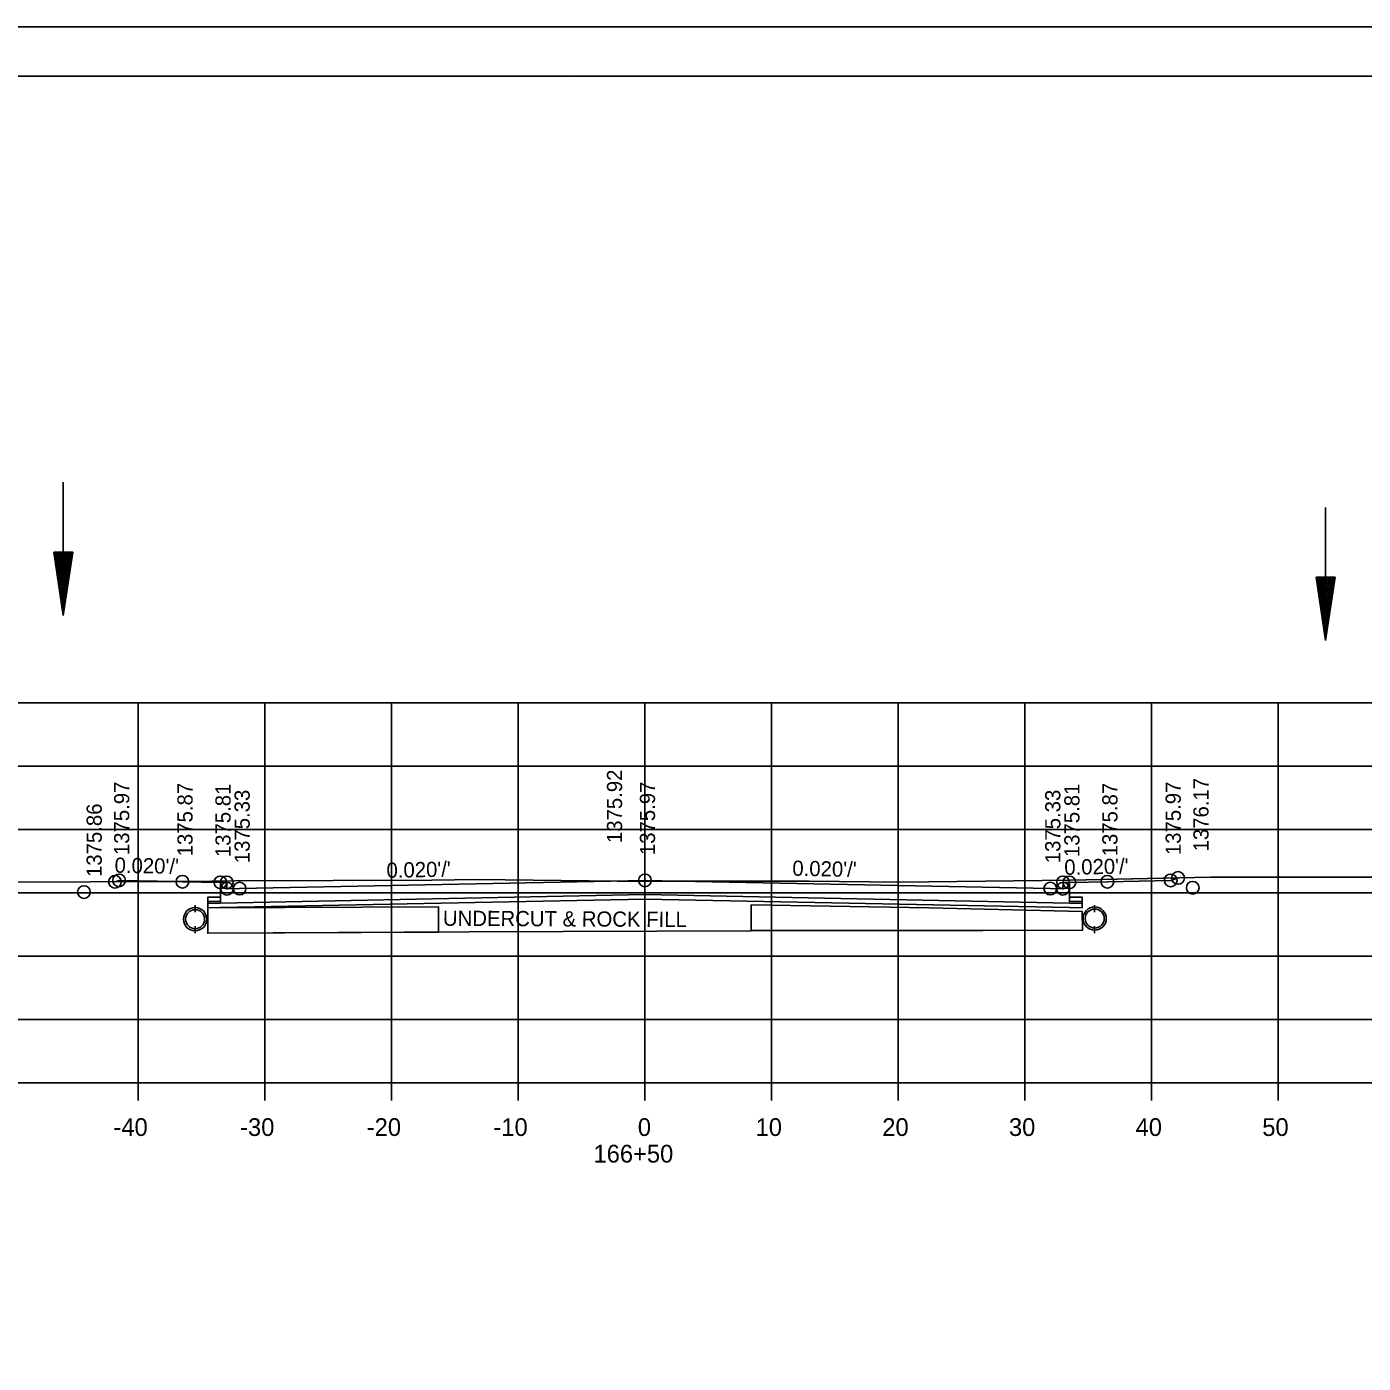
# Model space of a CAD drawing. Extents: x 1374311 to 1383814, y 384102 to 406278.
# Drawn here: x 1381579.9 to 1381685.4, y 395099.3 to 395204.8 of the extents above; entities that cross this region are included whole.
import ezdxf

# ---------------------------------------------------------------- set-up
doc = ezdxf.new("R2010")
doc.units = 0
for name, color, linetype in [('R_Axis', 7, 'Continuous'), ('R_Axis Annot', 7, 'Continuous'), ('R_Border', 7, 'Continuous'), ('R_Draft', 7, 'Continuous'), ('R_Exist Surface', 7, 'Continuous'), ('R_Fin Surface', 7, 'Continuous'), ('R_Grid', 7, 'Continuous'), ('R_No Plot', 7, 'Continuous'), ('R_Water', 7, 'Continuous'), ('R_Xsect Elev', 7, 'Continuous'), ('R_Xsect Slope', 7, 'Continuous')]:
    doc.layers.add(name, color=color, linetype=linetype)

msp = doc.modelspace()

# ---------------------------------------------------------------- linework, layer by layer
at = {"layer": 'R_Axis'}
for p, q in [((1381488.66, 395121.48), (1381768.66, 395121.48)), ((1381588.66, 395120.08), (1381588.66, 395121.48)), ((1381598.66, 395120.08), (1381598.66, 395121.48)), ((1381608.66, 395120.08), (1381608.66, 395121.48)), ((1381618.66, 395120.08), (1381618.66, 395121.48)), ((1381628.66, 395120.08), (1381628.66, 395121.48)), ((1381638.66, 395120.08), (1381638.66, 395121.48)), ((1381648.66, 395120.08), (1381648.66, 395121.48)), ((1381658.66, 395120.08), (1381658.66, 395121.48)), ((1381668.66, 395120.08), (1381668.66, 395121.48)), ((1381678.66, 395120.08), (1381678.66, 395121.48))]:
    msp.add_line(p, q, dxfattribs=at)
at = {"layer": 'R_Border'}
for p, q in [((1381470.66, 395200.94), (1381786.84, 395200.94)), ((1381623.18, 395200.68), (1381623.18, 395200.68)), ((1381623.18, 395200.68), (1381623.18, 395200.68))]:
    msp.add_line(p, q, dxfattribs=at)
at = {"layer": 'R_Draft'}
for p, q in [((1381581.99, 395163.37), (1381582.74, 395158.37)), ((1381583.49, 395163.37), (1381581.99, 395163.37)), ((1381582.11, 395163.37), (1381582.74, 395159.21)), ((1381582.24, 395163.37), (1381582.74, 395160.07)), ((1381582.37, 395163.37), (1381582.74, 395160.9)), ((1381582.49, 395163.37), (1381582.74, 395161.75)), ((1381582.62, 395163.37), (1381582.74, 395162.58)), ((1381583.49, 395163.37), (1381582.74, 395158.37)), ((1381582.98, 395163.37), (1381582.74, 395161.75)), ((1381583.24, 395163.37), (1381582.74, 395160.07)), ((1381583.36, 395163.37), (1381582.74, 395159.21)), ((1381583.11, 395163.37), (1381582.74, 395160.9)), ((1381582.86, 395163.37), (1381582.74, 395162.58)), ((1381681.65, 395161.39), (1381682.4, 395156.39)), ((1381683.15, 395161.39), (1381681.65, 395161.39)), ((1381681.78, 395161.39), (1381682.4, 395157.22)), ((1381681.91, 395161.39), (1381682.4, 395158.08)), ((1381682.03, 395161.39), (1381682.4, 395158.92)), ((1381682.16, 395161.39), (1381682.4, 395159.76)), ((1381682.29, 395161.39), (1381682.4, 395160.6)), ((1381683.15, 395161.39), (1381682.4, 395156.39)), ((1381682.65, 395161.39), (1381682.4, 395159.76)), ((1381682.9, 395161.39), (1381682.4, 395158.08)), ((1381683.03, 395161.39), (1381682.4, 395157.22)), ((1381682.78, 395161.39), (1381682.4, 395158.92)), ((1381682.52, 395161.39), (1381682.4, 395160.6))]:
    msp.add_line(p, q, dxfattribs=at)
at = {"layer": 'R_Exist Surface'}
for p, q in [((1381593.15, 395135.49), (1381593.15, 395135.12)), ((1381664.15, 395135.49), (1381664.15, 395135.12)), ((1381593.15, 395133.66), (1381593.15, 395133.28)), ((1381664.15, 395133.66), (1381664.15, 395133.28))]:
    msp.add_line(p, q, dxfattribs=at)
msp.add_lwpolyline([(1381577.09, 395137.31), (1381592.65, 395137.37), (1381596.26, 395137.42), (1381611.84, 395137.48), (1381615.42, 395137.53), (1381626.47, 395137.4), (1381641.64, 395137.4), (1381648.79, 395137.32), (1381655.55, 395137.4), (1381662.26, 395137.48), (1381673.31, 395137.7), (1381679.77, 395137.7), (1381686.53, 395137.7)], dxfattribs=at)
for centre in [(1381593.15, 395134.39), (1381664.17, 395134.44)]:
    msp.add_circle(centre, 0.917, dxfattribs=at)
at = {"layer": 'R_Fin Surface'}
for points in [[(1381586.82, 395137.34), (1381587.15, 395137.45), (1381592.15, 395137.35), (1381595.15, 395137.29), (1381595.65, 395137.29), (1381595.66, 395136.79), (1381596.66, 395136.81), (1381628.66, 395137.45), (1381660.66, 395136.81), (1381661.66, 395136.79), (1381661.67, 395137.29), (1381662.17, 395137.29), (1381665.17, 395137.35), (1381670.17, 395137.45), (1381670.75, 395137.65)], [(1381662.17, 395136.93), (1381662.18, 395135.78), (1381663.18, 395135.78), (1381663.17, 395135.28), (1381662.17, 395135.3), (1381628.66, 395135.97), (1381595.15, 395135.3), (1381594.15, 395135.28), (1381594.16, 395135.78), (1381595.16, 395135.78), (1381595.15, 395136.93)], [(1381594.15, 395135.28), (1381594.14, 395133.28), (1381614.79, 395133.38), (1381637.04, 395133.48)]]:
    msp.add_lwpolyline(points, dxfattribs=at)
for points in [[(1381637.05, 395135.44), (1381637.04, 395133.5), (1381655.35, 395133.5), (1381663.22, 395133.52), (1381663.17, 395135), (1381651.08, 395135.29), (1381637.06, 395135.52)], [(1381594.15, 395135.28), (1381612.36, 395135.37), (1381612.35, 395133.37), (1381594.14, 395133.28)]]:
    msp.add_lwpolyline(points, close=True, dxfattribs=at)
at = {"layer": 'R_Grid'}
for p, q in [((1381488.66, 395151.48), (1381768.66, 395151.48)), ((1381588.66, 395121.48), (1381588.66, 395151.48)), ((1381598.66, 395121.48), (1381598.66, 395151.48)), ((1381608.66, 395121.48), (1381608.66, 395151.48)), ((1381618.66, 395121.48), (1381618.66, 395151.48)), ((1381628.66, 395121.48), (1381628.66, 395151.48)), ((1381638.66, 395121.48), (1381638.66, 395151.48)), ((1381648.66, 395121.48), (1381648.66, 395151.48)), ((1381658.66, 395121.48), (1381658.66, 395151.48)), ((1381668.66, 395121.48), (1381668.66, 395151.48)), ((1381678.66, 395121.48), (1381678.66, 395151.48)), ((1381488.66, 395146.48), (1381768.66, 395146.48)), ((1381488.66, 395141.48), (1381768.66, 395141.48)), ((1381488.66, 395136.48), (1381768.66, 395136.48)), ((1381488.66, 395131.48), (1381768.66, 395131.48)), ((1381488.66, 395126.48), (1381768.66, 395126.48)), ((1381488.66, 395121.48), (1381768.66, 395121.48))]:
    msp.add_line(p, q, dxfattribs=at)
at = {"layer": 'R_No Plot'}
msp.add_line((1381458.26, 395204.84), (1381791.59, 395204.84), dxfattribs=at)
for points in [[(1381458.25, 395204.84), (1381791.59, 395204.84), (1381791.59, 394991.5), (1381458.25, 394991.5)], [(1381704.58, 395200.94), (1381704.58, 395191.06), (1381740.31, 395191.06), (1381740.31, 395188.14), (1381763.51, 395188.14), (1381763.51, 395164.93), (1381786.84, 395164.93), (1381786.84, 394995.48), (1381470.66, 394995.48), (1381470.66, 395200.94)], [(1381591.67, 395137.36), (1381592.65, 395137.37), (1381596.26, 395137.42), (1381611.84, 395137.48), (1381615.42, 395137.53), (1381626.47, 395137.4), (1381641.64, 395137.4), (1381648.79, 395137.32), (1381655.55, 395137.4), (1381662.26, 395137.48), (1381670.75, 395137.65), (1381670.17, 395137.45), (1381665.17, 395137.35), (1381662.17, 395137.29), (1381662.18, 395136.14), (1381663.18, 395136.14), (1381663.17, 395135.64), (1381662.17, 395135.66), (1381628.66, 395136.33), (1381595.15, 395135.66), (1381594.15, 395135.64), (1381594.16, 395136.14), (1381595.16, 395136.14), (1381595.15, 395137.29), (1381592.15, 395137.35)], [(1381586.82, 395137.34), (1381591.67, 395137.36), (1381587.15, 395137.45)]]:
    msp.add_lwpolyline(points, close=True, dxfattribs=at)
for centre in [(1381586.82, 395137.34), (1381586.82, 395137.34), (1381586.82, 395137.34), (1381586.82, 395137.34), (1381587.15, 395137.45), (1381587.15, 395137.45), (1381587.15, 395137.45), (1381592.15, 395137.35), (1381592.15, 395137.35), (1381592.15, 395137.35), (1381595.15, 395137.29), (1381595.15, 395137.29), (1381595.15, 395137.29), (1381595.65, 395137.29), (1381595.65, 395137.29), (1381595.65, 395137.29), (1381628.66, 395137.45), (1381628.66, 395137.45), (1381628.66, 395137.45), (1381661.67, 395137.29), (1381661.67, 395137.29), (1381661.67, 395137.29), (1381662.17, 395137.29), (1381662.17, 395137.29), (1381662.17, 395137.29), (1381665.17, 395137.35), (1381665.17, 395137.35), (1381665.17, 395137.35), (1381670.17, 395137.45), (1381670.17, 395137.45), (1381670.17, 395137.45), (1381670.75, 395137.65), (1381670.75, 395137.65), (1381584.37, 395136.53), (1381584.37, 395136.53), (1381595.66, 395136.79), (1381596.66, 395136.81), (1381596.66, 395136.81), (1381596.66, 395136.81), (1381660.66, 395136.81), (1381660.66, 395136.81), (1381660.66, 395136.81), (1381661.66, 395136.79), (1381671.91, 395136.87)]:
    msp.add_circle(centre, 0.5, dxfattribs=at)
at = {"layer": 'R_Water'}
for p, q in [((1381582.74, 395168.88), (1381582.74, 395158.37)), ((1381682.4, 395166.89), (1381682.4, 395156.39)), ((1381593.15, 395135.33), (1381593.15, 395134.95)), ((1381664.15, 395135.33), (1381664.15, 395134.95)), ((1381593.15, 395133.83), (1381593.15, 395133.45)), ((1381664.15, 395133.83), (1381664.15, 395133.45))]:
    msp.add_line(p, q, dxfattribs=at)
for centre in [(1381593.15, 395134.39), (1381664.17, 395134.44)]:
    msp.add_circle(centre, 0.75, dxfattribs=at)

# ---------------------------------------------------------------- texts
at = {"layer": 'R_Axis Annot'}
for s, p in [('-40', (1381586.7, 395117.28)), ('-30', (1381596.7, 395117.28)), ('-20', (1381606.7, 395117.28)), ('-10', (1381616.7, 395117.28)), ('0', (1381628.1, 395117.28)), ('10', (1381637.4, 395117.28)), ('20', (1381647.4, 395117.28)), ('30', (1381657.4, 395117.28)), ('40', (1381667.4, 395117.28)), ('50', (1381677.4, 395117.28)), ('166+50', (1381624.6, 395115.18))]:
    msp.add_text(s, height=1.4, dxfattribs=at).set_placement(p)
at = {"layer": 'R_Fin Surface'}
msp.add_text('UNDERCUT & ROCK FILL', height=1.2, rotation=359.7004, dxfattribs=at).set_placement((1381612.71, 395133.87))
at = {"layer": 'R_Xsect Elev'}
for s, p in [('1375.92', (1381626.86, 395140.4)), ('1375.97', (1381587.95, 395139.45)), ('1375.87', (1381592.95, 395139.35)), ('1375.81', (1381595.95, 395139.29)), ('1375.97', (1381629.46, 395139.45)), ('1375.81', (1381662.97, 395139.29)), ('1375.87', (1381665.97, 395139.35)), ('1375.97', (1381670.97, 395139.45)), ('1376.17', (1381673.16, 395139.74)), ('1375.33', (1381597.46, 395138.81)), ('1375.33', (1381661.46, 395138.81)), ('1375.86', (1381585.78, 395137.72))]:
    msp.add_text(s, height=1.2, rotation=90, dxfattribs=at).set_placement(p)
at = {"layer": 'R_Xsect Slope'}
for rotation, p in [(358.8542, (1381586.78, 395138.06)), (1.1458, (1381608.27, 395137.65)), (358.8542, (1381640.29, 395137.82)), (1.1458, (1381661.78, 395137.89))]:
    msp.add_text("0.020'/'", height=1.2, rotation=rotation, dxfattribs=at).set_placement(p)

doc.saveas('drawing.dxf')
